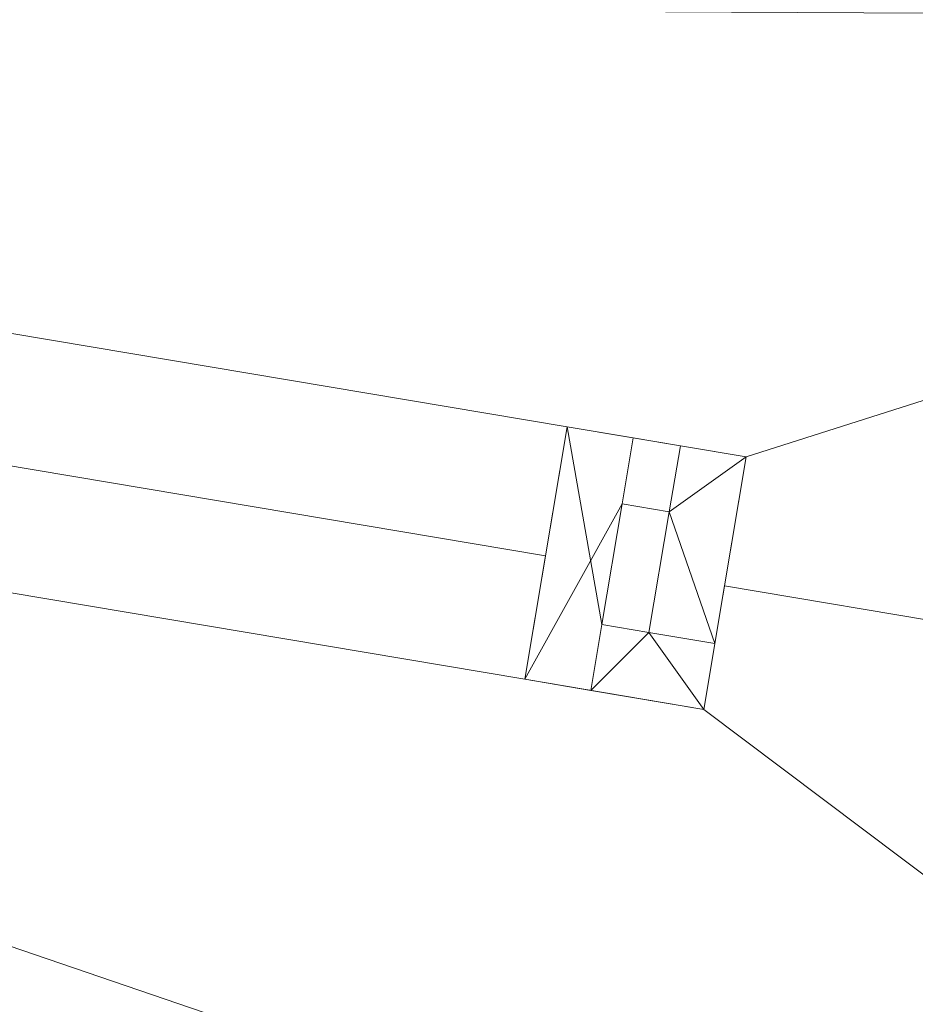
# Model space of a CAD drawing. Header units: millimetres. Extents: x -430348 to -225823, y -86243 to 5084.
# Tile 995 of 1056: x -345391 to -341370, y -8057 to -3635. Entities that reach past the tile are written whole.
import ezdxf

# ---------------------------------------------------------------- set-up
doc = ezdxf.new("R2010")
doc.units = ezdxf.units.MM
doc.layers.add('A-ROOF', color=132, linetype='Continuous', lineweight=9)
doc.layers.add('A-WALL', color=113, linetype='Continuous', lineweight=9)

# ---------------------------------------------------------------- blocks, each defined once
blk = doc.blocks.new('Walls 157 - Walls 11-526515-_3D_ Copy 1')
at = {"layer": 'A-WALL'}
mesh = blk.add_polyface(dxfattribs=at)
corners = [(-342686.3, -5808.8, 66932.3), (-342777.6, -6351.2, 66932.3), (-342565.5, -6386.8, 66932.3), (-342474.3, -5844.5, 66932.3)]
mesh.append_faces([[corners[k] for k in face] for face in [(3, 0, 1, 2)]])
mesh = blk.add_polyface(dxfattribs=at)
corners = [(-342686.3, -5808.8, 66654.8), (-342474.3, -5844.5, 66654.8), (-342565.5, -6386.8, 66654.8), (-342777.6, -6351.2, 66654.8)]
mesh.append_faces([[corners[k] for k in face] for face in [(1, 2, 3, 0)]])
mesh = blk.add_polyface(dxfattribs=at)
corners = [(-342777.6, -6351.2, 66932.3), (-342686.3, -5808.8, 66932.3), (-342686.3, -5808.8, 66654.8), (-342777.6, -6351.2, 66654.8)]
mesh.append_faces([[corners[k] for k in face] for face in [(0, 1, 2, 3)]])
mesh = blk.add_polyface(dxfattribs=at)
corners = [(-342686.3, -5808.8, 66932.3), (-342474.3, -5844.5, 66932.3), (-342474.3, -5844.5, 66654.8), (-342686.3, -5808.8, 66654.8)]
mesh.append_faces([[corners[k] for k in face] for face in [(3, 0, 1, 2)]])
mesh = blk.add_polyface(dxfattribs=at)
corners = [(-342474.3, -5844.5, 66932.3), (-342565.5, -6386.8, 66932.3), (-342565.5, -6386.8, 66654.8), (-342474.3, -5844.5, 66654.8)]
mesh.append_faces([[corners[k] for k in face] for face in [(0, 1, 2, 3)]])
mesh = blk.add_polyface(dxfattribs=at)
corners = [(-342565.5, -6386.8, 66932.3), (-342777.6, -6351.2, 66932.3), (-342777.6, -6351.2, 66654.8), (-342565.5, -6386.8, 66654.8)]
mesh.append_faces([[corners[k] for k in face] for face in [(0, 1, 2, 3)]])

msp = doc.modelspace()

# ---------------------------------------------------------------- block references
at = {"layer": 'A-WALL'}
msp.add_blockref('Walls 157 - Walls 11-526515-_3D_ Copy 1', (0, 0), dxfattribs=at)

# ---------------------------------------------------------------- meshes
at = {"layer": 'A-ROOF'}
mesh = msp.add_polyface(dxfattribs=at)
corners = [(-335956.2, -3632.8, 63357.6), (-360412.7, 480.5, 63357.6), (-357333, -3637.3, 65907.6), (-355277.9, -3983, 65907.6), (-355180.4, -3403.2, 65485.3), (-354376.7, -3538.4, 65485.3), (-354474.2, -4118.1, 65907.6), (-343029.9, -6043, 65907.6), (-342932.4, -5463.2, 65485.3), (-342128.7, -5598.4, 65485.3), (-342226.2, -6178.1, 65907.6), (-340055.7, -6543.2, 65907.6)]
mesh.append_faces([[corners[k] for k in face] for face in [(4, 1, 2, 3)]], dxfattribs={"vtx0": -1})
mesh.append_faces([[corners[k] for k in face] for face in [(1, 4, 5, 0)]], dxfattribs={"vtx0": -1, "vtx2": -1})
mesh.append_faces([[corners[k] for k in face] for face in [(11, 0, 9, 10), (7, 8, 5, 6)]], dxfattribs={"vtx1": -1})
mesh.append_faces([[corners[k] for k in face] for face in [(8, 9, 0, 5)]], dxfattribs={"vtx1": -1, "vtx2": -1, "vtx3": -1})
mesh = msp.add_polyface(dxfattribs=at)
corners = [(-360412.7, 480.5, 63257.6), (-335956.2, -3632.8, 63257.6), (-340055.7, -6543.2, 65807.6), (-342226.2, -6178.1, 65807.6), (-342128.7, -5598.4, 65385.3), (-342932.4, -5463.2, 65385.3), (-343029.9, -6043, 65807.6), (-354474.2, -4118.1, 65807.6), (-354376.7, -3538.4, 65385.3), (-355180.4, -3403.2, 65385.3), (-355277.9, -3983, 65807.6), (-357333, -3637.3, 65807.6)]
mesh.append_faces([[corners[k] for k in face] for face in [(4, 1, 2, 3), (8, 5, 6, 7)]], dxfattribs={"vtx0": -1})
mesh.append_faces([[corners[k] for k in face] for face in [(1, 4, 5, 8)]], dxfattribs={"vtx0": -1, "vtx2": -1, "vtx3": -1})
mesh.append_faces([[corners[k] for k in face] for face in [(11, 0, 9, 10)]], dxfattribs={"vtx1": -1})
mesh.append_faces([[corners[k] for k in face] for face in [(8, 9, 0, 1)]], dxfattribs={"vtx1": -1, "vtx3": -1})
mesh = msp.add_polyface(dxfattribs=at)
corners = [(-361590.3, -6521.1, 63357.6), (-337133.8, -10634.5, 63357.6), (-340055.7, -6543.2, 65907.6), (-342226.2, -6178.1, 65907.6), (-342319.5, -6732.4, 65503.9), (-343123.2, -6597.3, 65503.9), (-343029.9, -6043, 65907.6), (-354474.2, -4118.1, 65907.6), (-354567.4, -4672.4, 65503.9), (-355371.1, -4537.3, 65503.9), (-355277.9, -3983, 65907.6), (-357333, -3637.3, 65907.6)]
mesh.append_faces([[corners[k] for k in face] for face in [(4, 1, 2, 3)]], dxfattribs={"vtx0": -1})
mesh.append_faces([[corners[k] for k in face] for face in [(1, 4, 5, 8)]], dxfattribs={"vtx0": -1, "vtx2": -1, "vtx3": -1})
mesh.append_faces([[corners[k] for k in face] for face in [(11, 0, 9, 10)]], dxfattribs={"vtx1": -1})
mesh.append_faces([[corners[k] for k in face] for face in [(8, 9, 0, 1)]], dxfattribs={"vtx1": -1, "vtx3": -1})
mesh.append_faces([[corners[k] for k in face] for face in [(6, 7, 8, 5)]], dxfattribs={"vtx2": -1})
mesh = msp.add_polyface(dxfattribs=at)
corners = [(-337133.8, -10634.5, 63257.6), (-361590.3, -6521.1, 63257.6), (-357333, -3637.3, 65807.6), (-355277.9, -3983, 65807.6), (-355371.1, -4537.3, 65403.9), (-354567.4, -4672.4, 65403.9), (-354474.2, -4118.1, 65807.6), (-343029.9, -6043, 65807.6), (-343123.2, -6597.3, 65403.9), (-342319.5, -6732.4, 65403.9), (-342226.2, -6178.1, 65807.6), (-340055.7, -6543.2, 65807.6)]
mesh.append_faces([[corners[k] for k in face] for face in [(4, 1, 2, 3)]], dxfattribs={"vtx0": -1})
mesh.append_faces([[corners[k] for k in face] for face in [(1, 4, 5, 0)]], dxfattribs={"vtx0": -1, "vtx2": -1})
mesh.append_faces([[corners[k] for k in face] for face in [(11, 0, 9, 10)]], dxfattribs={"vtx1": -1})
mesh.append_faces([[corners[k] for k in face] for face in [(8, 9, 0, 5)]], dxfattribs={"vtx1": -1, "vtx2": -1, "vtx3": -1})
mesh.append_faces([[corners[k] for k in face] for face in [(5, 6, 7, 8)]], dxfattribs={"vtx3": -1})
mesh = msp.add_polyface(dxfattribs=at)
corners = [(-342932.4, -5463.2, 65385.3), (-342932.4, -5463.2, 65485.3), (-343029.9, -6043, 65907.6), (-343123.2, -6597.3, 65503.9), (-343123.2, -6597.3, 65403.9), (-343029.9, -6043, 65807.6)]
mesh.append_faces([[corners[k] for k in face] for face in [(5, 2, 3, 4)]], dxfattribs={"vtx0": -1})
mesh.append_faces([[corners[k] for k in face] for face in [(1, 2, 5, 0)]], dxfattribs={"vtx1": -1})
mesh = msp.add_polyface(dxfattribs=at)
corners = [(-342128.7, -5598.4, 65385.3), (-342128.7, -5598.4, 65485.3), (-342932.4, -5463.2, 65485.3), (-342932.4, -5463.2, 65385.3)]
mesh.append_faces([[corners[k] for k in face] for face in [(1, 2, 3, 0)]])
mesh = msp.add_polyface(dxfattribs=at)
corners = [(-342128.7, -5598.4, 65485.3), (-342128.7, -5598.4, 65385.3), (-342226.2, -6178.1, 65807.6), (-342319.5, -6732.4, 65403.9), (-342319.5, -6732.4, 65503.9), (-342226.2, -6178.1, 65907.6)]
mesh.append_faces([[corners[k] for k in face] for face in [(2, 5, 0, 1)]], dxfattribs={"vtx0": -1})
mesh.append_faces([[corners[k] for k in face] for face in [(4, 5, 2, 3)]], dxfattribs={"vtx1": -1})
mesh = msp.add_polyface(dxfattribs=at)
corners = [(-361590.3, -6521.1, 63357.6), (-361590.3, -6521.1, 63257.6), (-337133.8, -10634.5, 63257.6), (-337133.8, -10634.5, 63357.6)]
mesh.append_faces([[corners[k] for k in face] for face in [(0, 1, 2, 3)]])
mesh = msp.add_polyface(dxfattribs=at)
corners = [(-343123.2, -6597.3, 65403.9), (-343123.2, -6597.3, 65503.9), (-342319.5, -6732.4, 65503.9), (-342319.5, -6732.4, 65403.9)]
mesh.append_faces([[corners[k] for k in face] for face in [(0, 1, 2, 3)]])
at = {"layer": 'A-WALL'}
mesh = msp.add_polyface(dxfattribs=at)
corners = [(-342932.4, -5463.2, 64640.9), (-343123.2, -6597.3, 64640.9), (-343123.2, -6597.3, 66932.3), (-342932.4, -5463.2, 66932.3)]
mesh.append_faces([[corners[k] for k in face] for face in [(3, 0, 1, 2)]])
mesh = msp.add_polyface(dxfattribs=at)
corners = [(-343123.2, -6597.3, 64640.9), (-342932.4, -5463.2, 64640.9), (-342636.6, -5512.9, 64640.9), (-342686.3, -5808.8, 64640.9), (-342777.6, -6351.2, 64640.9), (-342827.3, -6647, 64640.9)]
mesh.append_faces([[corners[k] for k in face] for face in [(3, 0, 1, 2), (0, 3, 4, 5)]], dxfattribs={"vtx0": -1})
mesh = msp.add_polyface(dxfattribs=at)
corners = [(-342932.4, -5463.2, 66932.3), (-343123.2, -6597.3, 66932.3), (-342827.3, -6647, 66932.3), (-342777.6, -6351.2, 66932.3), (-342686.3, -5808.8, 66932.3), (-342636.6, -5512.9, 66932.3)]
mesh.append_faces([[corners[k] for k in face] for face in [(3, 0, 1, 2), (0, 3, 4, 5)]], dxfattribs={"vtx0": -1})
mesh = msp.add_polyface(dxfattribs=at)
corners = [(-342932.4, -5463.2, 64640.9), (-342932.4, -5463.2, 66932.3), (-342636.6, -5512.9, 66932.3), (-342636.6, -5512.9, 64640.9)]
mesh.append_faces([[corners[k] for k in face] for face in [(2, 3, 0, 1)]])
mesh = msp.add_polyface(dxfattribs=at)
corners = [(-342636.6, -5512.9, 64640.9), (-342636.6, -5512.9, 66932.3), (-342686.3, -5808.8, 66932.3), (-342777.6, -6351.2, 66932.3), (-342827.3, -6647, 66932.3), (-342827.3, -6647, 64640.9), (-342777.6, -6351.2, 64640.9), (-342686.3, -5808.8, 64640.9)]
mesh.append_faces([[corners[k] for k in face] for face in [(2, 3, 6, 7)]], dxfattribs={"vtx1": -1, "vtx3": -1})
mesh.append_faces([[corners[k] for k in face] for face in [(4, 5, 6, 3)]], dxfattribs={"vtx2": -1})
mesh.append_faces([[corners[k] for k in face] for face in [(7, 0, 1, 2)]], dxfattribs={"vtx3": -1})
mesh = msp.add_polyface(dxfattribs=at)
corners = [(-342636.6, -5512.9, 64640.9), (-342424.6, -5548.6, 64640.9), (-342474.3, -5844.5, 64640.9), (-342686.3, -5808.8, 64640.9)]
mesh.append_faces([[corners[k] for k in face] for face in [(3, 0, 1, 2)]])
mesh = msp.add_polyface(dxfattribs=at)
corners = [(-342424.6, -5548.6, 66932.3), (-342636.6, -5512.9, 66932.3), (-342686.3, -5808.8, 66932.3), (-342474.3, -5844.5, 66932.3)]
mesh.append_faces([[corners[k] for k in face] for face in [(0, 1, 2, 3)]])
mesh = msp.add_polyface(dxfattribs=at)
corners = [(-342636.6, -5512.9, 66932.3), (-342636.6, -5512.9, 64640.9), (-342686.3, -5808.8, 64640.9), (-342686.3, -5808.8, 66932.3)]
mesh.append_faces([[corners[k] for k in face] for face in [(1, 2, 3, 0)]])
mesh = msp.add_polyface(dxfattribs=at)
corners = [(-342424.6, -5548.6, 64640.9), (-342636.6, -5512.9, 64640.9), (-342636.6, -5512.9, 66932.3), (-342424.6, -5548.6, 66932.3)]
mesh.append_faces([[corners[k] for k in face] for face in [(3, 0, 1, 2)]])
mesh = msp.add_polyface(dxfattribs=at)
corners = [(-342565.5, -6386.8, 64640.9), (-342565.5, -6386.8, 66932.3), (-342474.3, -5844.5, 66932.3), (-342424.6, -5548.6, 66932.3), (-342424.6, -5548.6, 64640.9), (-342474.3, -5844.5, 64640.9)]
mesh.append_faces([[corners[k] for k in face] for face in [(5, 2, 3, 4)]], dxfattribs={"vtx0": -1})
mesh.append_faces([[corners[k] for k in face] for face in [(5, 0, 1, 2)]], dxfattribs={"vtx3": -1})
mesh = msp.add_polyface(dxfattribs=at)
corners = [(-342128.7, -5598.4, 64640.9), (-342269.7, -6436.6, 64640.9), (-342565.5, -6386.8, 64640.9), (-342474.3, -5844.5, 64640.9), (-342424.6, -5548.6, 64640.9)]
mesh.append_faces([[corners[k] for k in face] for face in [(3, 0, 1, 2)]], dxfattribs={"vtx0": -1})
mesh.append_faces([[corners[k] for k in face] for face in [(3, 4, 0)]], dxfattribs={"vtx2": -1})
mesh = msp.add_polyface(dxfattribs=at)
corners = [(-342269.7, -6436.6, 66932.3), (-342128.7, -5598.4, 66932.3), (-342424.6, -5548.6, 66932.3), (-342474.3, -5844.5, 66932.3), (-342565.5, -6386.8, 66932.3)]
mesh.append_faces([[corners[k] for k in face] for face in [(3, 0, 1, 2)]], dxfattribs={"vtx0": -1})
mesh.append_faces([[corners[k] for k in face] for face in [(3, 4, 0)]], dxfattribs={"vtx2": -1})
mesh = msp.add_polyface(dxfattribs=at)
corners = [(-342424.6, -5548.6, 64640.9), (-342424.6, -5548.6, 66932.3), (-342474.3, -5844.5, 66932.3), (-342474.3, -5844.5, 64640.9)]
mesh.append_faces([[corners[k] for k in face] for face in [(0, 1, 2, 3)]])
mesh = msp.add_polyface(dxfattribs=at)
corners = [(-342128.7, -5598.4, 66932.3), (-342128.7, -5598.4, 64640.9), (-342424.6, -5548.6, 64640.9), (-342424.6, -5548.6, 66932.3)]
mesh.append_faces([[corners[k] for k in face] for face in [(0, 1, 2, 3)]])
mesh = msp.add_polyface(dxfattribs=at)
corners = [(-342269.7, -6436.6, 64640.9), (-342128.7, -5598.4, 64640.9), (-342128.7, -5598.4, 66932.3), (-342269.7, -6436.6, 66932.3)]
mesh.append_faces([[corners[k] for k in face] for face in [(2, 3, 0, 1)]])
mesh = msp.add_polyface(dxfattribs=at)
corners = [(-342474.3, -5844.5, 64640.9), (-342474.3, -5844.5, 66932.3), (-342686.3, -5808.8, 66932.3), (-342686.3, -5808.8, 64640.9)]
mesh.append_faces([[corners[k] for k in face] for face in [(2, 3, 0, 1)]])
mesh = msp.add_polyface(dxfattribs=at)
corners = [(-337856.4, -10107.3, 58457.6), (-337918.4, -10096.9, 58457.6), (-341603.7, -9477.1, 58457.6), (-341899.6, -9427.3, 58457.6), (-350281.8, -8017.5, 58457.6), (-350577.7, -7967.7, 58457.6), (-353486.8, -7478.4, 58457.6), (-353782.7, -7428.7, 58457.6), (-355557.7, -7130.1, 58457.6), (-355853.6, -7080.4, 58457.6), (-360735, -6259.4, 58457.6), (-360685.3, -5963.5, 58457.6), (-350133.5, -7738.2, 58457.6), (-349837.6, -7788, 58457.6), (-348703.5, -7978.7, 58457.6), (-348407.7, -8028.5, 58457.6), (-337806.6, -9811.5, 58457.6)]
mesh.append_faces([[corners[k] for k in face] for face in [(11, 8, 9, 10)]], dxfattribs={"vtx0": -1})
mesh.append_faces([[corners[k] for k in face] for face in [(5, 12, 4)]], dxfattribs={"vtx0": -1, "vtx1": -1})
mesh.append_faces([[corners[k] for k in face] for face in [(12, 7, 8, 11), (16, 2, 3, 15), (4, 14, 15, 3)]], dxfattribs={"vtx0": -1, "vtx2": -1})
mesh.append_faces([[corners[k] for k in face] for face in [(12, 5, 6, 7)]], dxfattribs={"vtx0": -1, "vtx3": -1})
mesh.append_faces([[corners[k] for k in face] for face in [(13, 14, 4, 12)]], dxfattribs={"vtx1": -1, "vtx2": -1})
mesh.append_faces([[corners[k] for k in face] for face in [(16, 0, 1, 2)]], dxfattribs={"vtx3": -1})
mesh = msp.add_polyface(dxfattribs=at)
corners = [(-360735, -6259.4, 63544.9), (-337856.4, -10107.3, 63544.9), (-337806.6, -9811.5, 63760.4), (-360685.3, -5963.5, 63760.4)]
mesh.append_faces([[corners[k] for k in face] for face in [(2, 3, 0, 1)]])
mesh = msp.add_polyface(dxfattribs=at)
corners = [(-337806.6, -9811.5, 58457.6), (-348407.7, -8028.5, 58457.6), (-348703.5, -7978.7, 58457.6), (-349837.6, -7788, 58457.6), (-350133.5, -7738.2, 58457.6), (-360685.3, -5963.5, 58457.6), (-360685.3, -5963.5, 63760.4), (-337806.6, -9811.5, 63760.4), (-357973.3, -6419.6, 63257.6), (-357973.3, -6419.6, 62107.6), (-356790, -6618.7, 62107.6), (-356790, -6618.7, 63257.6), (-354078.1, -7074.8, 63257.6), (-354078.1, -7074.8, 62107.6), (-352648.1, -7315.3, 62107.6), (-352648.1, -7315.3, 63257.6), (-351070.3, -7580.7, 63257.6), (-351070.3, -7580.7, 62107.6), (-350232.1, -7721.6, 62107.6), (-350232.1, -7721.6, 63257.6), (-349541.8, -7837.7, 63257.6), (-349541.8, -7837.7, 62107.6), (-349098, -7912.4, 62107.6), (-349098, -7912.4, 63257.6), (-347569.5, -8169.5, 62107.6), (-347569.5, -8169.5, 63257.6), (-348407.7, -8028.5, 63257.6), (-348407.7, -8028.5, 62107.6), (-344463.1, -8691.9, 62107.6), (-344463.1, -8691.9, 63257.6), (-345745.1, -8476.3, 63257.6), (-345745.1, -8476.3, 62107.6), (-340469.2, -9363.7, 62107.6), (-340469.2, -9363.7, 63257.6), (-341899.1, -9123.2, 63257.6), (-341899.1, -9123.2, 62107.6), (-338053.1, -9770, 62107.6), (-338053.1, -9770, 63257.6), (-338842.1, -9637.4, 63257.6), (-338842.1, -9637.4, 62107.6), (-345794.4, -8468, 59607.6), (-345794.4, -8468, 60757.6), (-346632.6, -8327, 60757.6), (-346632.6, -8327, 59607.6), (-343723.5, -8816.3, 59957.6), (-343723.5, -8816.3, 60757.6), (-344413.8, -8700.2, 60757.6), (-344413.8, -8700.2, 59957.6), (-341849.8, -9131.5, 59507.6), (-341849.8, -9131.5, 60757.6), (-342589.4, -9007.1, 60757.6), (-342589.4, -9007.1, 59507.6), (-353732.9, -7132.8, 59846.6), (-353732.9, -7132.8, 60767.4), (-354373.9, -7025, 60767.4), (-354373.9, -7025, 59846.6), (-348703.5, -7978.7, 58607.6), (-348703.5, -7978.7, 60907.6), (-349837.6, -7788, 60907.6), (-349837.6, -7788, 58607.6), (-347234.2, -8225.9, 58707.6), (-347234.2, -8225.9, 60757.6), (-348072.4, -8084.9, 60757.6), (-348072.4, -8084.9, 58707.6), (-360438.7, -6005, 63257.6), (-360438.7, -6005, 62107.6), (-359600.5, -6146, 62107.6), (-359600.5, -6146, 63257.6)]
mesh.append_faces([[corners[k] for k in face] for face in [(41, 47, 40), (36, 0, 39), (35, 29, 34), (57, 62, 56), (4, 59, 3)]], dxfattribs={"vtx0": -1, "vtx1": -1})
mesh.append_faces([[corners[k] for k in face] for face in [(7, 26, 23, 6), (21, 58, 18, 20), (9, 5, 66, 8)]], dxfattribs={"vtx0": -1, "vtx1": -1, "vtx2": -1})
mesh.append_faces([[corners[k] for k in face] for face in [(39, 0, 48, 32), (42, 61, 24, 31), (57, 22, 27, 62)]], dxfattribs={"vtx0": -1, "vtx1": -1, "vtx2": -1, "vtx3": -1})
mesh.append_faces([[corners[k] for k in face] for face in [(41, 31, 46, 47), (35, 45, 28, 29), (55, 5, 9, 10)]], dxfattribs={"vtx0": -1, "vtx1": -1, "vtx3": -1})
mesh.append_faces([[corners[k] for k in face] for face in [(32, 48, 49), (1, 63, 60, 0), (61, 42, 43, 60), (28, 45, 46, 31), (39, 32, 33, 38), (31, 24, 25, 30), (62, 27, 24, 61), (27, 22, 23, 26), (22, 57, 58, 21), (56, 1, 2), (8, 66, 67), (6, 64, 65, 5), (5, 65, 66)]], dxfattribs={"vtx0": -1, "vtx2": -1})
mesh.append_faces([[corners[k] for k in face] for face in [(35, 49, 50, 45), (60, 43, 40, 51), (56, 62, 63, 1), (7, 37, 38, 33), (7, 33, 34, 29), (17, 52, 53, 14), (6, 23, 20, 19), (6, 19, 16, 15), (10, 12, 13, 54)]], dxfattribs={"vtx0": -1, "vtx2": -1, "vtx3": -1})
mesh.append_faces([[corners[k] for k in face] for face in [(41, 42, 31), (29, 30, 7), (35, 32, 49), (54, 55, 10), (18, 19, 20), (15, 12, 6), (10, 11, 12)]], dxfattribs={"vtx1": -1, "vtx2": -1})
mesh.append_faces([[corners[k] for k in face] for face in [(51, 48, 0, 60), (47, 44, 51, 40), (25, 26, 7, 30), (58, 59, 4, 52), (17, 18, 58, 52), (11, 8, 6, 12), (67, 64, 6, 8)]], dxfattribs={"vtx1": -1, "vtx2": -1, "vtx3": -1})
mesh.append_faces([[corners[k] for k in face] for face in [(50, 51, 44, 45), (36, 37, 7, 0), (59, 56, 2, 3), (4, 5, 55, 52), (53, 54, 13, 14), (16, 17, 14, 15)]], dxfattribs={"vtx1": -1, "vtx3": -1})
mesh = msp.add_polyface(dxfattribs=at)
corners = [(-360735, -6259.4, 58457.6), (-355853.6, -7080.4, 58457.6), (-355557.7, -7130.1, 58457.6), (-353782.7, -7428.7, 58457.6), (-353486.8, -7478.4, 58457.6), (-350577.7, -7967.7, 58457.6), (-350281.8, -8017.5, 58457.6), (-341899.6, -9427.3, 58457.6), (-341603.7, -9477.1, 58457.6), (-337918.4, -10096.9, 58457.6), (-337856.4, -10107.3, 58457.6), (-337856.4, -10107.3, 63544.9), (-360735, -6259.4, 63544.9), (-358023.1, -6715.5, 62107.6), (-358023.1, -6715.5, 63257.6), (-356839.7, -6914.5, 63257.6), (-356839.7, -6914.5, 62107.6), (-354127.8, -7370.6, 62107.6), (-354127.8, -7370.6, 63257.6), (-352697.9, -7611.1, 63257.6), (-352697.9, -7611.1, 62107.6), (-351120.1, -7876.5, 62107.6), (-351120.1, -7876.5, 63257.6), (-350281.8, -8017.5, 63257.6), (-350281.8, -8017.5, 62107.6), (-349591.5, -8133.6, 62107.6), (-349591.5, -8133.6, 63257.6), (-349147.8, -8208.2, 63257.6), (-349147.8, -8208.2, 62107.6), (-347619.2, -8465.3, 63257.6), (-347619.2, -8465.3, 62107.6), (-348457.5, -8324.3, 62107.6), (-348457.5, -8324.3, 63257.6), (-344512.9, -8987.8, 63257.6), (-344512.9, -8987.8, 62107.6), (-345794.9, -8772.2, 62107.6), (-345794.9, -8772.2, 63257.6), (-340519, -9659.5, 63257.6), (-340519, -9659.5, 62107.6), (-341948.9, -9419, 62107.6), (-341948.9, -9419, 63257.6), (-338102.9, -10065.9, 63257.6), (-338102.9, -10065.9, 62107.6), (-338891.8, -9933.2, 62107.6), (-338891.8, -9933.2, 63257.6), (-345844.2, -8763.9, 60757.6), (-345844.2, -8763.9, 59607.6), (-346682.4, -8622.9, 59607.6), (-346682.4, -8622.9, 60757.6), (-343773.3, -9112.2, 60757.6), (-343773.3, -9112.2, 59957.6), (-344463.6, -8996.1, 59957.6), (-344463.6, -8996.1, 60757.6), (-353782.7, -7428.7, 60767.4), (-353782.7, -7428.7, 59846.6), (-354423.7, -7320.9, 59846.6), (-354423.7, -7320.9, 60767.4), (-348753.3, -8274.6, 60907.6), (-348753.3, -8274.6, 58607.6), (-349887.4, -8083.8, 58607.6), (-349887.4, -8083.8, 60907.6), (-341899.6, -9427.3, 60757.6), (-341899.6, -9427.3, 59507.6), (-342639.2, -9302.9, 59507.6), (-342639.2, -9302.9, 60757.6), (-347283.9, -8521.7, 60757.6), (-347283.9, -8521.7, 58707.6), (-348122.2, -8380.7, 58707.6), (-348122.2, -8380.7, 60757.6), (-360488.5, -6300.8, 62107.6), (-360488.5, -6300.8, 63257.6), (-359650.3, -6441.8, 63257.6), (-359650.3, -6441.8, 62107.6)]
mesh.append_faces([[corners[k] for k in face] for face in [(5, 54, 4), (69, 0, 72), (16, 18, 15), (67, 58, 66), (33, 11, 36)]], dxfattribs={"vtx0": -1, "vtx1": -1})
mesh.append_faces([[corners[k] for k in face] for face in [(25, 24, 60, 28), (21, 20, 53), (46, 7, 51, 45), (65, 48, 30, 68), (30, 48, 35, 29), (39, 34, 49)]], dxfattribs={"vtx0": -1, "vtx1": -1, "vtx2": -1})
mesh.append_faces([[corners[k] for k in face] for face in [(62, 9, 43, 38)]], dxfattribs={"vtx0": -1, "vtx1": -1, "vtx2": -1, "vtx3": -1})
mesh.append_faces([[corners[k] for k in face] for face in [(16, 56, 17, 18), (7, 63, 50, 51), (39, 49, 64, 61)]], dxfattribs={"vtx0": -1, "vtx1": -1, "vtx3": -1})
mesh.append_faces([[corners[k] for k in face] for face in [(17, 56, 53, 20), (59, 5, 6, 58), (24, 25, 26, 23), (68, 57, 58, 67), (72, 13, 14, 71), (20, 21, 22, 19), (12, 22, 23), (64, 49, 50, 63), (38, 61, 62), (11, 41, 42), (9, 42, 43)]], dxfattribs={"vtx0": -1, "vtx2": -1})
mesh.append_faces([[corners[k] for k in face] for face in [(1, 55, 56, 16), (21, 53, 54, 60), (58, 6, 7, 66), (5, 59, 60, 54), (28, 60, 57, 31), (12, 70, 71, 14), (12, 14, 15, 18), (12, 18, 19, 22), (35, 48, 45, 52), (68, 30, 31, 57), (11, 32, 29, 36)]], dxfattribs={"vtx0": -1, "vtx2": -1, "vtx3": -1})
mesh.append_faces([[corners[k] for k in face] for face in [(55, 1, 2, 3), (62, 7, 8, 9), (42, 9, 10, 11)]], dxfattribs={"vtx0": -1, "vtx3": -1})
mesh.append_faces([[corners[k] for k in face] for face in [(24, 21, 60), (16, 13, 1), (51, 52, 45), (62, 63, 7), (35, 36, 29), (38, 39, 61)]], dxfattribs={"vtx1": -1, "vtx2": -1})
mesh.append_faces([[corners[k] for k in face] for face in [(0, 1, 13, 72), (26, 27, 12, 23), (11, 12, 27, 32), (46, 47, 66, 7), (40, 37, 11, 33), (44, 41, 11, 37)]], dxfattribs={"vtx1": -1, "vtx2": -1, "vtx3": -1})
mesh.append_faces([[corners[k] for k in face] for face in [(54, 55, 3, 4), (27, 28, 31, 32), (69, 70, 12, 0), (65, 66, 47, 48), (52, 49, 34, 35), (39, 40, 33, 34), (37, 38, 43, 44)]], dxfattribs={"vtx1": -1, "vtx3": -1})
mesh = msp.add_polyface(dxfattribs=at)
corners = [(-342319.5, -6732.4, 64640.9), (-342827.3, -6647, 64640.9), (-342777.6, -6351.2, 64640.9), (-342565.5, -6386.8, 64640.9), (-342269.7, -6436.6, 64640.9)]
mesh.append_faces([[corners[k] for k in face] for face in [(3, 0, 1, 2)]], dxfattribs={"vtx0": -1})
mesh.append_faces([[corners[k] for k in face] for face in [(3, 4, 0)]], dxfattribs={"vtx2": -1})
mesh = msp.add_polyface(dxfattribs=at)
corners = [(-342827.3, -6647, 66932.3), (-342319.5, -6732.4, 66932.3), (-342269.7, -6436.6, 66932.3), (-342565.5, -6386.8, 66932.3), (-342777.6, -6351.2, 66932.3)]
mesh.append_faces([[corners[k] for k in face] for face in [(3, 0, 1, 2)]], dxfattribs={"vtx0": -1})
mesh.append_faces([[corners[k] for k in face] for face in [(3, 4, 0)]], dxfattribs={"vtx2": -1})
mesh = msp.add_polyface(dxfattribs=at)
corners = [(-342827.3, -6647, 64640.9), (-342827.3, -6647, 66932.3), (-342777.6, -6351.2, 66932.3), (-342777.6, -6351.2, 64640.9)]
mesh.append_faces([[corners[k] for k in face] for face in [(3, 0, 1, 2)]])
mesh = msp.add_polyface(dxfattribs=at)
corners = [(-342777.6, -6351.2, 64640.9), (-342777.6, -6351.2, 66932.3), (-342565.5, -6386.8, 66932.3), (-342269.7, -6436.6, 66932.3), (-342269.7, -6436.6, 64640.9), (-342565.5, -6386.8, 64640.9)]
mesh.append_faces([[corners[k] for k in face] for face in [(1, 2, 5, 0)]], dxfattribs={"vtx1": -1})
mesh.append_faces([[corners[k] for k in face] for face in [(3, 4, 5, 2)]], dxfattribs={"vtx2": -1})
mesh = msp.add_polyface(dxfattribs=at)
corners = [(-342269.7, -6436.6, 64640.9), (-342269.7, -6436.6, 66932.3), (-342565.5, -6386.8, 66932.3), (-342565.5, -6386.8, 64640.9)]
mesh.append_faces([[corners[k] for k in face] for face in [(3, 0, 1, 2)]])
mesh = msp.add_polyface(dxfattribs=at)
corners = [(-342319.5, -6732.4, 66932.3), (-342319.5, -6732.4, 64640.9), (-342269.7, -6436.6, 64640.9), (-342269.7, -6436.6, 66932.3)]
mesh.append_faces([[corners[k] for k in face] for face in [(0, 1, 2, 3)]])
mesh = msp.add_polyface(dxfattribs=at)
corners = [(-343123.2, -6597.3, 66932.3), (-343123.2, -6597.3, 64640.9), (-342827.3, -6647, 64640.9), (-342827.3, -6647, 66932.3)]
mesh.append_faces([[corners[k] for k in face] for face in [(0, 1, 2, 3)]])
mesh = msp.add_polyface(dxfattribs=at)
corners = [(-342827.3, -6647, 64640.9), (-342319.5, -6732.4, 64640.9), (-342319.5, -6732.4, 66932.3), (-342827.3, -6647, 66932.3)]
mesh.append_faces([[corners[k] for k in face] for face in [(3, 0, 1, 2)]])

doc.saveas('drawing.dxf')
